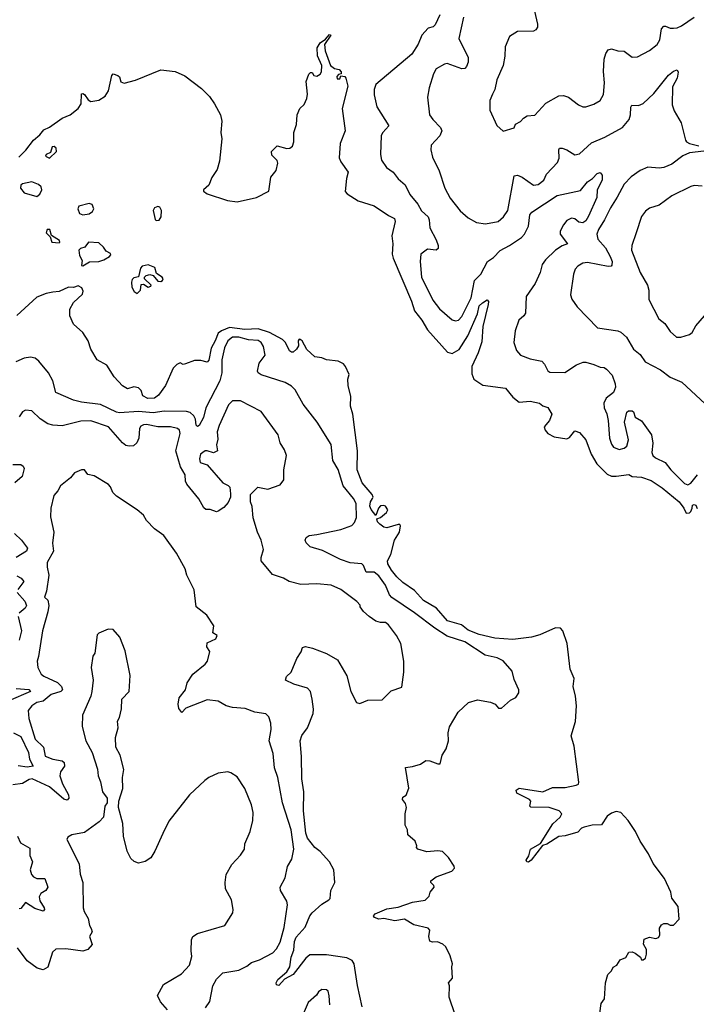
# Model space of a CAD drawing. Extents: x 2133461 to 2293071, y 753526 to 916327.
# Tile 440 of 459: x 2270808 to 2275059, y 873930 to 880112. Entities that reach past the tile are written whole.
import ezdxf

# ---------------------------------------------------------------- set-up
doc = ezdxf.new("R2010")
doc.units = 0

msp = doc.modelspace()

# ---------------------------------------------------------------- linework, layer by layer
at = {"layer": '0CON10XD'}
for points in [[(2273446.9, 880143.1), (2273418.9, 880081.1), (2273405, 880068.6), (2273375, 880060), (2273335, 880015.4), (2273311.5, 879958.5), (2273271.4, 879895), (2273044.7, 879705.3), (2273035.6, 879675), (2273035, 879640), (2273051.2, 879565), (2273126, 879445), (2273088.6, 879405), (2273079.5, 879385), (2273074.4, 879265), (2273080.9, 879230.9), (2273112, 879185), (2273154.4, 879154.4), (2273185, 879113.8), (2273228.6, 879075), (2273259.5, 879015), (2273309.6, 878955), (2273332.6, 878912.6), (2273373.6, 878873.6), (2273380.6, 878855), (2273384.6, 878804.6), (2273425, 878731.2), (2273437.1, 878695), (2273435.8, 878675), (2273425, 878665.8), (2273368.8, 878671.2), (2273328.8, 878641.2), (2273323.1, 878595), (2273332.7, 878495), (2273402.3, 878352.3), (2273446, 878296), (2273525, 878228.1), (2273545, 878221.1), (2273565, 878225.6), (2273585, 878248.6), (2273644.6, 878365), (2273664.2, 878475), (2273704.3, 878515), (2273746.5, 878593.5), (2273785, 878618.5), (2273826.2, 878663.9), (2273884.6, 878695), (2273959.6, 878745), (2273980, 878765), (2274004.7, 878815), (2274013.2, 878886.8), (2274025, 878903.3), (2274185, 879008.9), (2274330.6, 879039.4), (2274375, 879094.2), (2274405.6, 879114.4), (2274435, 879146.2), (2274455, 879153.3), (2274466.9, 879136.9), (2274466.2, 879105), (2274435.5, 879045), (2274434.1, 878995), (2274381.6, 878878.4), (2274365, 878848.8), (2274345, 878836.1), (2274321.3, 878841.4), (2274295, 878862.3), (2274275, 878867.3), (2274245, 878851.5), (2274225, 878824.4), (2274204.1, 878785), (2274203.3, 878765), (2274249.2, 878705), (2274215, 878691.8), (2274174.6, 878665.4), (2274111.9, 878605), (2274090, 878575), (2274077.2, 878525), (2274045.4, 878455), (2273990, 878375), (2273985, 878270), (2273975, 878252.5), (2273943.3, 878225), (2273920.9, 878159.1), (2273912.2, 878085), (2273928.1, 878035), (2273955, 878005.8), (2274015, 877982.9), (2274088.3, 877968.3), (2274105, 877950), (2274125, 877906.7), (2274138.8, 877898.8), (2274232.4, 877897.6), (2274305.4, 877944.6), (2274348.7, 877961.3), (2274365, 877962.2), (2274415, 877946.7), (2274455, 877930.8), (2274478.8, 877928.8), (2274495, 877918.8), (2274529.4, 877879.4), (2274548.1, 877825), (2274550, 877805), (2274537.8, 877772.2), (2274492, 877735), (2274478, 877705), (2274480.8, 877675), (2274497, 877637), (2274505.6, 877595.6), (2274513.3, 877485), (2274525, 877446.7), (2274537.6, 877427.6), (2274575, 877413.1), (2274605, 877421.1), (2274621.4, 877435), (2274632.9, 877475), (2274606.7, 877585), (2274621.2, 877648.8), (2274633, 877657), (2274655, 877657.5), (2274665, 877650), (2274675, 877617.5), (2274715, 877593.3), (2274778, 877505), (2274785.9, 877454.1), (2274780, 877395), (2274786, 877375), (2274801.4, 877361.4), (2274862, 877332), (2274899.4, 877285), (2274985, 877200.4), (2275005, 877192.1), (2275025, 877202.5), (2275065.8, 877255)], [(2274041.4, 880165), (2274061.1, 880085), (2274060, 880065), (2274050.9, 880049.1), (2274035, 880040.5), (2273935, 880038), (2273885, 880006.7), (2273858.3, 879941.7), (2273855.8, 879884.2), (2273844.2, 879825), (2273805.7, 879734.3), (2273792, 879675), (2273778.8, 879645), (2273761.2, 879605), (2273761.2, 879545), (2273805, 879447.5), (2273845, 879412.5), (2273915, 879432.5), (2273923.6, 879456.4), (2273955, 879473.3), (2273973.3, 879495), (2273995, 879508.8), (2274045, 879512), (2274112.6, 879587.4), (2274195, 879634.4), (2274225, 879636.5), (2274255, 879626.9), (2274317.9, 879577.9), (2274345, 879565.8), (2274365, 879565.8), (2274415, 879582.5), (2274455, 879606), (2274475, 879642.5), (2274482.5, 879715), (2274476.3, 879786.3), (2274479.5, 879865), (2274489.8, 879900.2), (2274505, 879924), (2274525, 879930), (2274566.2, 879916.2), (2274605, 879914.5), (2274655, 879877.5), (2274689.7, 879880.3), (2274765, 879918.1), (2274812.8, 879957.2), (2274828.5, 879985), (2274839.4, 880055), (2274855, 880072.5), (2274865, 880071.4), (2274895, 880059.4), (2274915, 880058.9), (2274938.6, 880061.4), (2274966.5, 880073.5), (2275045, 880128.9)], [(2273595, 880128.1), (2273566.4, 879995), (2273624.5, 879875), (2273624.5, 879845), (2273615, 879818.8), (2273603.4, 879806.6), (2273585, 879803.5), (2273493.4, 879836.6), (2273476.9, 879833.1), (2273425, 879803.8), (2273406.6, 879773.4), (2273380, 879685), (2273370.8, 879625), (2273382.5, 879515), (2273402.5, 879485), (2273451.4, 879435), (2273460.6, 879415), (2273446.6, 879383.4), (2273392.5, 879325), (2273391.4, 879295), (2273400.2, 879250.2), (2273443.3, 879163.3), (2273478.6, 879055), (2273512.4, 878992.4), (2273575, 878912.5), (2273625, 878868), (2273678.6, 878838.6), (2273735, 878831.4), (2273813.3, 878845), (2273847.5, 878875), (2273874.3, 878915), (2273915, 879132), (2273935, 879135.5), (2273965, 879123.8), (2274035, 879072.5), (2274065, 879077.8), (2274100.6, 879105), (2274117.8, 879142.2), (2274186.9, 879215), (2274196.2, 879243.8), (2274194.5, 879295), (2274200, 879305), (2274215, 879306.7), (2274245, 879295.5), (2274295, 879264.3), (2274325, 879270.6), (2274400.4, 879339.6), (2274484.2, 879375), (2274594.5, 879435), (2274637.3, 879485), (2274646.2, 879515), (2274647.5, 879562.5), (2274654.4, 879575.6), (2274695, 879574.4), (2274725, 879586.5), (2274791.5, 879648.5), (2274885, 879764.4), (2274915, 879790), (2274938.3, 879798.3), (2274944, 879784), (2274938.2, 879745), (2274908.8, 879691.2), (2274908, 879578), (2274920.5, 879540.5), (2274963.3, 879465), (2274990, 879355), (2274996.2, 879345), (2275015.5, 879335.5), (2275075, 879320.4)], [(2270801.6, 879248.4), (2270846.8, 879293.2), (2270893.4, 879356.6), (2270935, 879389.7), (2270958.4, 879421.6), (2270995, 879437.7), (2271075, 879493.9), (2271125, 879514.4), (2271174.7, 879555), (2271193.2, 879585), (2271195, 879646), (2271205, 879649.4), (2271215, 879642.7), (2271238.7, 879608.7), (2271255, 879598.4), (2271305, 879607.4), (2271345, 879632.1), (2271365.8, 879665), (2271387.6, 879762.4), (2271395, 879772.5), (2271425, 879763.1), (2271433.8, 879753.8), (2271442.3, 879722.3), (2271465, 879713.6), (2271535, 879733), (2271695, 879796.7), (2271785, 879786.6), (2271845, 879760.6), (2271950.4, 879680.4), (2271999.2, 879629.2), (2272030.6, 879585), (2272070.2, 879515), (2272078.5, 879475), (2272071.4, 879405), (2272078.3, 879365), (2272062.1, 879225), (2272047.8, 879172.2), (2272015, 879122), (2271995.6, 879074.4), (2271962.3, 879045), (2271961.5, 879035), (2271985, 879019.2), (2272113.6, 878976.4), (2272175, 878968.8), (2272295, 878996), (2272372.5, 879035), (2272385.9, 879124.1), (2272418, 879165), (2272429.1, 879210.9), (2272425, 879228.8), (2272390.9, 879260.9), (2272389.2, 879285), (2272425, 879320), (2272485.7, 879304.3), (2272505, 879305.8), (2272521.7, 879318.3), (2272530.8, 879345), (2272529.2, 879405), (2272546.5, 879455), (2272550, 879515), (2272567.5, 879555), (2272595, 879580), (2272612.6, 879617.4), (2272615.7, 879645), (2272607.1, 879725), (2272625, 879770), (2272635, 879780), (2272645, 879780), (2272655, 879762.5), (2272675, 879757.5), (2272695, 879770), (2272703.3, 879785), (2272705.8, 879825.8), (2272679.4, 879885), (2272677.5, 879935), (2272695, 879966.9), (2272729.4, 879990.6), (2272755, 880018.8), (2272762.5, 880015), (2272722.7, 879957.3), (2272726.1, 879916.1), (2272760, 879825), (2272785, 879806.7), (2272815, 879800), (2272827.5, 879785), (2272828.3, 879771.7), (2272811.7, 879768.3), (2272800, 879755), (2272801.7, 879741.7), (2272818.3, 879741.7), (2272825, 879760), (2272850, 879755), (2272857.5, 879745), (2272868.8, 879695), (2272834, 879555), (2272852.9, 879415), (2272821.1, 879335), (2272815.6, 879245), (2272825, 879219.2), (2272871.8, 879155), (2272861.5, 879115), (2272853.3, 879033.3), (2272865, 879018.8), (2272934.2, 878975), (2273035, 878943.3), (2273125, 878882), (2273163.3, 878865), (2273165.8, 878845), (2273145.6, 878754.4), (2273152.5, 878705), (2273148.8, 878641.2), (2273153.2, 878615), (2273270, 878345), (2273288.1, 878285), (2273334.5, 878225), (2273370, 878165), (2273495, 878025.7), (2273525, 878015.6), (2273567.8, 878042.2), (2273623.3, 878126.7), (2273683.7, 878266.3), (2273694.4, 878315), (2273715, 878335.3), (2273745, 878352.5), (2273753, 878343), (2273750.9, 878325), (2273718.2, 878185), (2273710.7, 878089.3), (2273688.3, 878021.7), (2273648.9, 877935), (2273648.6, 877888.6), (2273661.2, 877855), (2273717.3, 877817.3), (2273859.7, 877799.7), (2273905, 877742), (2273945, 877711.2), (2274015, 877717.5), (2274073.9, 877703.9), (2274095, 877687.5), (2274125, 877676.7), (2274150, 877635), (2274136.7, 877595), (2274103.3, 877555), (2274110, 877535), (2274126.2, 877515), (2274165, 877492.5), (2274245, 877480), (2274261.2, 877488.8), (2274295, 877531.2), (2274325, 877521.2), (2274364.2, 877475), (2274397.9, 877385), (2274433.8, 877323.8), (2274498.3, 877258.3), (2274525, 877246.9), (2274555.8, 877245.8), (2274635, 877257.5), (2274655, 877244), (2274715, 877240), (2274775, 877218.5), (2274845, 877172.5), (2274950.8, 877085), (2274981.2, 877045), (2274995, 877013.3), (2275015, 877016.7), (2275023.3, 877025), (2275033.3, 877045), (2275034, 877065), (2275045, 877069.2), (2275056.7, 877065), (2275063.6, 877043.6)], [(2270995, 879242), (2271039.2, 879285), (2271035.8, 879305), (2271025, 879316), (2271011.2, 879315), (2271000.7, 879279.3), (2270973.3, 879265), (2270970, 879255), (2270995, 879242)], [(2275106.4, 879286.4), (2275015, 879275.8), (2274975, 879256.7), (2274905, 879204.4), (2274855, 879183.8), (2274825, 879179.6), (2274755, 879185.6), (2274705.3, 879164.7), (2274648.9, 879125), (2274605, 879078.9), (2274562.4, 878997.6), (2274518.9, 878931.1), (2274482.2, 878855), (2274443.9, 878796.1), (2274432.7, 878765), (2274440.5, 878735), (2274489, 878679), (2274518.2, 878625), (2274529.6, 878595), (2274528.6, 878571.4), (2274523.3, 878565), (2274505, 878562.5), (2274375, 878588.2), (2274345, 878582.9), (2274314, 878565), (2274297.5, 878545), (2274287.1, 878515), (2274269.2, 878385), (2274277, 878357), (2274309.1, 878309.1), (2274438.3, 878178.3), (2274565, 878157.8), (2274585, 878149.4), (2274619.6, 878119.6), (2274665, 878044), (2274705, 878010.8), (2274737.5, 877965), (2274833.1, 877913.1), (2274895, 877867.8), (2274967.5, 877837.5), (2275115, 877700)], [(2270915, 879002.9), (2270935, 879017.8), (2270947.1, 879045), (2270942.4, 879062.4), (2270925, 879077.5), (2270885, 879094.4), (2270825, 879081.4), (2270815, 879073.8), (2270812.2, 879055), (2270835.6, 879025), (2270915, 879002.9)], [(2275095, 879067.1), (2275045, 879070.9), (2275023.9, 879066.1), (2274905, 879005.6), (2274825, 878948.1), (2274765, 878929.2), (2274740.2, 878909.8), (2274713.9, 878876.1), (2274680.5, 878775), (2274653.1, 878695), (2274651.1, 878665), (2274706.4, 878525), (2274752.5, 878445), (2274760.8, 878415), (2274761.2, 878355), (2274824, 878234), (2274860, 878205), (2274895, 878154), (2274935, 878120), (2274960.5, 878119.5), (2275015, 878136.7), (2275031.7, 878148.3), (2275055, 878191.2), (2275138.1, 878285)], [(2271205, 878888), (2271245, 878892.5), (2271265, 878908), (2271273.1, 878925), (2271262.4, 878952.4), (2271245, 878958.6), (2271178.3, 878941.7), (2271174, 878925), (2271182.5, 878895), (2271205, 878888)], [(2271665, 878850.8), (2271685, 878852.9), (2271696.1, 878873.9), (2271698.1, 878915), (2271688.8, 878935), (2271675, 878939.2), (2271655, 878931.2), (2271646, 878914), (2271657.9, 878857.9), (2271665, 878850.8)], [(2271055, 878711.2), (2271060, 878715), (2271057.5, 878725), (2271007.5, 878757.5), (2270997.5, 878795), (2270981.2, 878795), (2270973.8, 878775), (2271000, 878750), (2271010, 878715), (2271055, 878711.2)], [(2271205, 878567.5), (2271246.9, 878593.1), (2271304.3, 878594.3), (2271336.2, 878605), (2271371.2, 878625), (2271380, 878635), (2271378, 878645), (2271350, 878660), (2271334, 878685), (2271305, 878711.1), (2271240, 878715), (2271216, 878684), (2271190, 878675), (2271180, 878665), (2271182.7, 878632.7), (2271200.7, 878600.7), (2271195, 878570), (2271205, 878567.5)], [(2271545, 878394.2), (2271566.3, 878413.7), (2271570.3, 878449.7), (2271585, 878452), (2271615, 878432), (2271630.7, 878439.3), (2271633.3, 878445), (2271592.5, 878485), (2271590.8, 878495), (2271603.1, 878506.9), (2271625, 878512.5), (2271646.8, 878506.8), (2271675, 878470), (2271695, 878468.6), (2271705.8, 878475), (2271708.1, 878485), (2271702, 878495), (2271667.8, 878517.8), (2271656.7, 878556.7), (2271615, 878573.5), (2271576.2, 878565), (2271566.8, 878553.2), (2271555, 878497.5), (2271525, 878490.8), (2271515, 878481.2), (2271510, 878465), (2271512.6, 878432.6), (2271526.6, 878406.6), (2271545, 878394.2)], [(2273905, 876221.1), (2273791.9, 876228.1), (2273695, 876252.9), (2273625, 876279.7), (2273582.5, 876312.5), (2273495, 876337.5), (2273426.9, 876416.9), (2273344.4, 876465), (2273288.4, 876528.4), (2273215, 876579.5), (2273176.5, 876615), (2273143.8, 876655), (2273121.5, 876695), (2273118, 876715), (2273138.8, 876755), (2273162.2, 876845), (2273194.4, 876895), (2273201.2, 876935), (2273195, 876943.3), (2273185, 876942.5), (2273115, 876921.2), (2273096.4, 876926.4), (2273070, 876945), (2273055, 876960), (2273051.7, 876978.3), (2273075, 876987.5), (2273111.2, 877018.8), (2273120, 877035), (2273105, 877058), (2273095, 877062.5), (2273075, 877059.2), (2273061.2, 877045), (2273045, 877000), (2273015, 877036.7), (2273008.2, 877058.2), (2273011.3, 877085), (2273024.6, 877105.4), (2273028.1, 877115), (2273022.1, 877132.1), (2272959.2, 877205), (2272927.5, 877285), (2272930.8, 877405), (2272901.2, 877635), (2272886.2, 877685), (2272887.3, 877747.3), (2272871.2, 877815), (2272870, 877855), (2272877.5, 877885), (2272855.6, 877935.6), (2272842.1, 877952.1), (2272808.7, 877968.7), (2272735, 877977.5), (2272705, 877990), (2272662.5, 877995), (2272612.3, 878042.3), (2272583.3, 878095), (2272570, 878105), (2272564.2, 878105.8), (2272556.7, 878095), (2272558.8, 878065), (2272547.3, 878042.7), (2272525, 878025.8), (2272515, 878025.8), (2272503.1, 878033.1), (2272478.2, 878085), (2272458.5, 878105), (2272378, 878148), (2272305, 878171.2), (2272223.1, 878166.9), (2272125, 878178.8), (2272075, 878159.6), (2272055.3, 878144.7), (2272036.5, 878095), (2272009.9, 878050.1), (2271996.4, 877975), (2271985, 877961.2), (2271945, 877972.5), (2271905, 877972.5), (2271849.3, 877950.7), (2271835, 877947.5), (2271815, 877957.5), (2271795, 877947.5), (2271772.5, 877925), (2271723.6, 877816.4), (2271680, 877755), (2271654.7, 877735.3), (2271613.1, 877733.1), (2271580.6, 877750.6), (2271570, 877785), (2271555, 877800.5), (2271525, 877806.2), (2271485, 877794.2), (2271453.4, 877813.4), (2271400.9, 877870.9), (2271355, 877942.5), (2271295, 877977.5), (2271254.1, 878044.1), (2271238, 878095), (2271205, 878147.5), (2271145, 878200), (2271123.6, 878253.6), (2271123.3, 878295), (2271145, 878337.5), (2271201.3, 878388.7), (2271207, 878407), (2271198.8, 878428.8), (2271175, 878440.6), (2271145, 878431.2), (2271115, 878433.8), (2271055, 878405.8), (2271015, 878402.5), (2270975, 878394.2), (2270915, 878369.2), (2270790, 878255)], [(2273544.2, 873864.2), (2273506.7, 873975), (2273507.5, 874045), (2273502.5, 874065), (2273526.7, 874093.3), (2273522.5, 874165), (2273527.5, 874185), (2273512.5, 874235), (2273485, 874290), (2273467, 874307), (2273431.7, 874321.7), (2273401.2, 874321.2), (2273385, 874327.5), (2273378, 874355), (2273384.2, 874395), (2273375, 874407.1), (2273285, 874429.1), (2273225, 874464.4), (2273165, 874454.5), (2273095, 874468.1), (2273064.5, 874464.5), (2273036.7, 874475), (2273031.2, 874485), (2273041.7, 874498.3), (2273115, 874530.5), (2273185, 874540.5), (2273275, 874571.5), (2273356.1, 874583.9), (2273380.7, 874609.3), (2273386.4, 874633.6), (2273412.5, 874665), (2273410, 874675), (2273390, 874695), (2273390, 874705), (2273425, 874730), (2273522.5, 874765), (2273540, 874785), (2273538.3, 874798.3), (2273502.3, 874852.3), (2273465, 874888.8), (2273435, 874893.8), (2273366.4, 874886.4), (2273310, 874905), (2273300, 874915), (2273302.5, 874925), (2273292.5, 874955), (2273246.2, 874995), (2273243.3, 875025), (2273230, 875055), (2273230, 875125), (2273238.8, 875165), (2273231.2, 875191.2), (2273212.5, 875215), (2273215, 875230), (2273236.1, 875243.9), (2273253.6, 875286.4), (2273232.5, 875417.5), (2273275, 875422.5), (2273325, 875438.8), (2273359.3, 875460.7), (2273385, 875459.2), (2273435, 875440), (2273449.3, 875440.7), (2273462, 875495), (2273486.6, 875533.4), (2273502, 875585), (2273500, 875635), (2273507.7, 875672.3), (2273562.5, 875765), (2273627.5, 875825), (2273685, 875841.2), (2273765, 875828), (2273794.1, 875814.1), (2273815, 875790), (2273835, 875790), (2273891.2, 875838.8), (2273925, 875856.7), (2273943.8, 875885), (2273943.3, 875905), (2273915, 875970), (2273902.3, 876022.3), (2273845, 876085.8), (2273806.7, 876105), (2273732, 876122), (2273604.5, 876205), (2273492.6, 876242.6), (2273415, 876291.1), (2273289, 876389), (2273145, 876484.1), (2273131.4, 876501.4), (2273105, 876562.1), (2273065, 876620.3), (2273035, 876643.2), (2272985, 876644.2), (2272968.5, 876685), (2272958.1, 876695), (2272885, 876701.3), (2272823.7, 876723.7), (2272709.1, 876779.1), (2272631.8, 876801.8), (2272607.8, 876827.8), (2272601.2, 876845), (2272608, 876862), (2272625.9, 876874.1), (2272675, 876879.1), (2272825, 876911.2), (2272895, 876936.6), (2272911.6, 876955), (2272923.2, 876986.8), (2272922.2, 877075), (2272905, 877105.3), (2272840.8, 877185), (2272809.1, 877289.1), (2272775.4, 877345), (2272764.2, 877445), (2272677.3, 877585), (2272588.5, 877698.5), (2272537.6, 877787.6), (2272515, 877811.4), (2272475.3, 877835.3), (2272325, 877882), (2272306.2, 877895), (2272301.2, 877905), (2272312.5, 877955), (2272349.2, 878005), (2272339.4, 878059.4), (2272324.6, 878085), (2272305, 878098.8), (2272245, 878102), (2272185, 878119.8), (2272145, 878118.6), (2272116, 878095), (2272095, 878051.4), (2272077.1, 877977.1), (2272076.7, 877895), (2272066.1, 877845), (2271977.7, 877675), (2271962.8, 877615), (2271936, 877565), (2271925, 877557.8), (2271916.2, 877566.2), (2271911.7, 877605), (2271902.1, 877625), (2271878, 877645), (2271855, 877653), (2271715, 877653.4), (2271645.5, 877644.5), (2271555, 877652.5), (2271435, 877643.6), (2271415, 877647.6), (2271315, 877696.2), (2271195, 877710.5), (2271145, 877723.1), (2271035, 877772.5), (2271015.2, 877845.2), (2270988.7, 877895), (2270928, 877968), (2270905, 877987.3), (2270875, 877993.3), (2270835, 877987.1), (2270783.1, 877965)], [(2272959.6, 873915), (2272929, 874049), (2272908.2, 874185), (2272896, 874206), (2272862.4, 874222.4), (2272735, 874240.9), (2272630.3, 874239.7), (2272605, 874219.4), (2272525, 874117.7), (2272471.2, 874088.8), (2272435, 874048.6), (2272421.5, 874051.5), (2272419.5, 874065), (2272428.6, 874085), (2272485.3, 874134.7), (2272505.3, 874164.8), (2272514.3, 874225), (2272529.7, 874270.3), (2272534.1, 874325), (2272545, 874351.5), (2272602.1, 874415), (2272630, 874485), (2272644.4, 874505), (2272705, 874558.1), (2272750, 874585), (2272758.8, 874595), (2272761.8, 874645), (2272787.9, 874695), (2272781.5, 874775), (2272755, 874825.6), (2272695, 874890.5), (2272662.9, 874915), (2272615, 874973.1), (2272605.3, 875005), (2272590.7, 875145), (2272593.9, 875265), (2272580.8, 875345), (2272579.1, 875485), (2272569.5, 875585), (2272581.2, 875618.8), (2272616.7, 875665), (2272650.8, 875755), (2272654.1, 875784.1), (2272645.9, 875845.9), (2272633.8, 875895), (2272616.7, 875915), (2272529.5, 875939.5), (2272477.5, 875965), (2272485, 875987.5), (2272512.5, 876015), (2272549.3, 876100.7), (2272577, 876143), (2272585, 876170), (2272603, 876177), (2272647, 876167), (2272735, 876133.3), (2272805, 876093.3), (2272863, 875993), (2272888.8, 875895), (2272924.2, 875825), (2272945, 875819.4), (2272995, 875840), (2273085, 875842), (2273141.2, 875898.8), (2273208, 875922), (2273221.2, 876015), (2273221.2, 876085), (2273202.5, 876195), (2273175.7, 876245.7), (2273125, 876312.5), (2273105, 876327.5), (2273075, 876327.5), (2273045, 876336.7), (2273002.5, 876365), (2272967, 876397), (2272947.5, 876425), (2272946.1, 876436.1), (2272925, 876460), (2272825, 876533.8), (2272765, 876561.9), (2272675, 876569.4), (2272575, 876565.5), (2272500, 876585), (2272465, 876606.4), (2272395, 876628), (2272325.6, 876715), (2272324.4, 876735), (2272339.5, 876785), (2272325.6, 876845), (2272302, 876895), (2272273.9, 876983.9), (2272267.5, 877055), (2272257.5, 877085), (2272258.3, 877131.7), (2272303, 877177), (2272366.4, 877163.6), (2272445, 877192.5), (2272467, 877223), (2272467.5, 877285), (2272483.3, 877375), (2272470.7, 877410.7), (2272443.8, 877455), (2272431.2, 877505), (2272325, 877652), (2272195, 877719.2), (2272145, 877720), (2272120, 877695), (2272060, 877565), (2272049.4, 877525), (2272051.7, 877478.3), (2272043.6, 877443.6), (2272050, 877405), (2272025, 877392.5), (2271986, 877406), (2271972.5, 877405), (2271944.5, 877385), (2271937.8, 877355), (2271942.5, 877332.5), (2271986.4, 877316.4), (2272083.6, 877203.6), (2272118.3, 877188.3), (2272127, 877177), (2272132.5, 877135), (2272132.5, 877115), (2272118.3, 877081.7), (2272089.5, 877050.5), (2272055, 877026.7), (2272045, 877023.3), (2272005, 877036.7), (2271977, 877037), (2271965, 877047.5), (2271934.1, 877104.1), (2271858, 877195), (2271850, 877215), (2271847.1, 877255), (2271817.8, 877305), (2271787.8, 877405), (2271815.8, 877515), (2271811.2, 877535), (2271800, 877545), (2271755, 877556.9), (2271675, 877556.2), (2271605, 877571.2), (2271585, 877569.6), (2271569.5, 877560.5), (2271559.5, 877545), (2271555.5, 877484.5), (2271544.5, 877455.5), (2271522.5, 877437.5), (2271495, 877434.5), (2271475, 877439.5), (2271453.1, 877455), (2271365, 877555.8), (2271255, 877592.7), (2271192.4, 877592.4), (2271075, 877562.5), (2271015, 877565.6), (2270985, 877575.6), (2270935.5, 877605.5), (2270885, 877655.8), (2270845, 877660), (2270825, 877649.2), (2270805, 877619.2)], [(2270765, 877319.6), (2270815, 877320.2), (2270829.7, 877309.7), (2270836.6, 877295), (2270823.2, 877245), (2270776.8, 877205)], [(2271975, 873907.5), (2272001.7, 873948.3), (2272021.8, 874045), (2272045, 874088.6), (2272083.2, 874126.8), (2272185, 874144.4), (2272235, 874169.4), (2272265, 874192.9), (2272315, 874208.9), (2272397.3, 874252.7), (2272421.9, 874278.1), (2272445, 874319.2), (2272468.7, 874411.3), (2272489.4, 874555), (2272486.6, 874576.6), (2272446.9, 874645), (2272444.2, 874665), (2272476, 874724), (2272490, 874795), (2272518.5, 874841.5), (2272529.2, 874905), (2272514.1, 875025), (2272459.6, 875195), (2272430, 875355), (2272407.8, 875415), (2272400, 875505), (2272374.3, 875585), (2272387.8, 875655), (2272385.7, 875695), (2272373.1, 875735), (2272353.8, 875753.8), (2272285, 875764.5), (2272225, 875787.9), (2272145, 875793.6), (2272104, 875805), (2272055, 875833.3), (2271985, 875841.1), (2271850.9, 875789.1), (2271827, 875763), (2271808.3, 875788.3), (2271804.2, 875814.2), (2271810, 875855), (2271850, 875905), (2271860.7, 875949.3), (2271896.4, 876003.6), (2271974, 876065), (2271986.9, 876085), (2272002.5, 876145), (2271983.3, 876175), (2271985, 876200), (2272040, 876225), (2272047.5, 876245), (2272021.7, 876261.7), (2272027, 876307), (2271983, 876373), (2271916.1, 876426.1), (2271903, 876533), (2271858, 876625), (2271846.7, 876665), (2271792.7, 876762.7), (2271713.2, 876873.2), (2271655, 876916.2), (2271605, 876968.8), (2271585, 877000.8), (2271545.5, 877035.5), (2271415, 877120), (2271393.4, 877143.4), (2271378.3, 877178.3), (2271365, 877193.8), (2271275, 877248.8), (2271236.4, 877256.4), (2271215, 877286), (2271195, 877286), (2271152.7, 877267.3), (2271127.5, 877235), (2271063.3, 877185), (2271047.5, 877155), (2271021.2, 877125), (2271003.9, 877046.1), (2271000.5, 876990.5), (2271022.5, 876895), (2271014.2, 876825.8), (2271019.2, 876775), (2270981.2, 876705), (2270980.5, 876675), (2270990, 876625), (2270976.7, 876523.3), (2270963.3, 876486.7), (2270985, 876466.7), (2270990.9, 876435), (2270985.5, 876395), (2270950.6, 876275), (2270926.2, 876113.8)], [(2270775, 876885.4), (2270818.6, 876845), (2270857.7, 876795), (2270850.9, 876775), (2270785.6, 876735)], [(2270789.9, 876619.9), (2270817.9, 876605), (2270833.1, 876585), (2270796.4, 876535)], [(2270792.5, 876515), (2270840.7, 876460.7), (2270851.3, 876435), (2270842.2, 876417.8), (2270805.4, 876385)], [(2270797.3, 876365), (2270818.3, 876275), (2270804, 876216)], [(2271736.5, 873895), (2271692, 873945), (2271673.8, 873985), (2271711.2, 874055), (2271825, 874120.8), (2271874, 874175), (2271888.8, 874231.2), (2271884.3, 874265), (2271888, 874335), (2271896.2, 874355), (2271925, 874374.2), (2272096.1, 874423.9), (2272146.6, 874503.4), (2272148.6, 874525), (2272137.5, 874585), (2272101.4, 874655), (2272098.6, 874695), (2272104.3, 874745), (2272141.3, 874808.7), (2272195, 874866.2), (2272219.4, 874905), (2272223.2, 874936.8), (2272255.8, 875014.2), (2272272.5, 875085), (2272274.3, 875135), (2272263.4, 875183.4), (2272222, 875285), (2272175, 875358.8), (2272135, 875383.3), (2272115, 875388.8), (2272055, 875381.2), (2271995.8, 875354.2), (2271970, 875335), (2271874.5, 875245.5), (2271745, 875080), (2271708, 875002), (2271657.7, 874892.3), (2271630.7, 874849.3), (2271595, 874827.5), (2271555, 874816.7), (2271526.4, 874826.4), (2271506.4, 874846.4), (2271482.3, 874892.3), (2271460, 874985), (2271456.2, 875065), (2271427.5, 875165), (2271430, 875205), (2271455.8, 875285), (2271453.3, 875355), (2271461.2, 875405), (2271438, 875495), (2271412, 875545), (2271410, 875605), (2271426.2, 875665), (2271421.7, 875708.3), (2271435, 875730), (2271448, 875785), (2271450, 875845), (2271496, 875895), (2271502, 875995), (2271470.5, 876150.5), (2271435.9, 876235.9), (2271395, 876283.3), (2271363.6, 876286.4), (2271305, 876260), (2271295, 876250), (2271278.8, 876135), (2271266.7, 876115), (2271257.5, 876045), (2271268.6, 875965), (2271260.8, 875895), (2271254.3, 875865.7), (2271202, 875745), (2271201.2, 875675), (2271224.2, 875585), (2271262.1, 875512.1), (2271297.3, 875407.3), (2271300, 875365), (2271316.4, 875326.4), (2271327.5, 875265), (2271356.7, 875225), (2271357.5, 875195), (2271343.3, 875175), (2271333.9, 875106.1), (2271306.7, 875075), (2271215, 875008), (2271135, 874993.3), (2271110.7, 874979.3), (2271103.3, 874965), (2271182.3, 874812.3), (2271187.9, 874747.9), (2271204.3, 874695), (2271205.7, 874535), (2271211.8, 874511.8), (2271237.8, 874467.8), (2271246.4, 874425), (2271256.4, 874406.4), (2271262.5, 874385), (2271246.9, 874355), (2271262.9, 874305), (2271236.5, 874273.5), (2271205, 874264.4), (2271097.9, 874277.9), (2271034.5, 874275.5), (2271013.1, 874256.9), (2270985, 874163.8), (2270955, 874146.2), (2270917.3, 874157.3), (2270855, 874204), (2270794.5, 874284.5)], [(2274452.5, 873875), (2274461.2, 873935), (2274482.5, 873965), (2274487.5, 874065), (2274503, 874117), (2274525, 874140), (2274537, 874163), (2274560, 874175), (2274580.7, 874209.3), (2274616.4, 874223.6), (2274635, 874257.5), (2274655, 874258.8), (2274675, 874251.2), (2274707.5, 874225), (2274715, 874210), (2274725, 874210), (2274739.3, 874220.7), (2274746.7, 874245), (2274746.7, 874275), (2274727, 874307), (2274732, 874338), (2274765, 874351.2), (2274805, 874343.3), (2274820.7, 874349.3), (2274830, 874365), (2274828.3, 874408.3), (2274840.7, 874429.3), (2274855, 874437.5), (2274875, 874437.5), (2274895, 874427.5), (2274915, 874426.7), (2274950, 874465), (2274943.8, 874545), (2274905.7, 874595.7), (2274897.8, 874635), (2274859.3, 874719.3), (2274788.5, 874815), (2274759.1, 874875), (2274705.9, 874955), (2274676.5, 875015), (2274631.3, 875085), (2274585, 875133.5), (2274555, 875139.7), (2274525, 875129.6), (2274498.1, 875111.9), (2274462.2, 875057.8), (2274405, 875055.4), (2274355, 875043.3), (2274338, 875035), (2274315, 875011.4), (2274235, 874987.1), (2274195, 874984.5), (2274119.2, 874935), (2274092.9, 874927.1), (2274020.6, 874835), (2274005, 874823.5), (2273994.5, 874824.5), (2273990.6, 874835), (2274007, 874863), (2274016.4, 874905), (2274079.5, 874940.5), (2274157.7, 875062.3), (2274204, 875105), (2274213.8, 875125), (2274197.5, 875145), (2274135, 875166.4), (2274018.3, 875168.3), (2274013.3, 875175), (2274019.2, 875205), (2274010, 875215), (2273930.5, 875255), (2273927.8, 875275), (2273945, 875286.4), (2274095, 875264), (2274155, 875292), (2274235, 875291.4), (2274304.1, 875305.9), (2274318, 875312), (2274320, 875325), (2274291.3, 875551.3), (2274272, 875615), (2274299.4, 875705), (2274305.4, 875804.6), (2274299.3, 875865), (2274284.7, 875925.3), (2274290.6, 875975), (2274265.3, 876035), (2274246.8, 876195), (2274219.6, 876275), (2274205, 876291.5), (2274175, 876293.1), (2274075, 876249.5), (2274023.3, 876235), (2273905, 876221.1)], [(2270926.2, 876113.8), (2270918.1, 876085), (2270921.5, 876045), (2270943.5, 876003.5), (2270959.7, 875989.7), (2271045, 875949.7), (2271070.3, 875925), (2271077.5, 875905), (2271066.2, 875893.8), (2271005, 875874.7), (2270955, 875833.4), (2270915, 875825.4), (2270885, 875803.3), (2270861.1, 875775), (2270865.5, 875725), (2270905, 875595.8), (2270957.6, 875545), (2270968.1, 875488.1), (2271015, 875468.3), (2271075, 875458.5), (2271087.9, 875447.9), (2271088.2, 875425), (2271065, 875390), (2271060, 875365), (2271076.5, 875315), (2271114.5, 875245), (2271116.3, 875223.7), (2271105, 875211.9), (2271085, 875218.9), (2270995, 875296.4), (2270886.2, 875345), (2270868.1, 875341.9), (2270825, 875317.1), (2270765, 875307.3)], [(2270785, 875913.3), (2270865.7, 875905.7), (2270876, 875895), (2270738.7, 875835)], [(2270768.4, 875635), (2270815, 875612.3), (2270862.1, 875512.1), (2270869.3, 875469.3), (2270892.5, 875425), (2270855, 875419), (2270797.8, 875427.8)], [(2270793, 874985), (2270813.8, 874943.8), (2270870.6, 874910.6), (2270871.1, 874865), (2270888.1, 874825), (2270873.5, 874775), (2270881.9, 874745), (2270895, 874730), (2270915, 874720.9), (2270965, 874719.2), (2270985.5, 874665), (2270972.2, 874645), (2270940.4, 874625), (2270930.3, 874605), (2270935, 874578.9), (2270962.3, 874535), (2270964.4, 874525), (2270955, 874515.6), (2270901.8, 874531.8), (2270845, 874570), (2270815, 874531.4), (2270805, 874530)], [(2272755.9, 873925.9), (2272753, 873983), (2272745, 874012.5), (2272735, 874020), (2272707, 874023), (2272685, 874007.5), (2272673, 873987), (2272619.5, 873940.5), (2272570, 873825)]]:
    msp.add_lwpolyline(points, dxfattribs=at)

doc.saveas('drawing.dxf')
